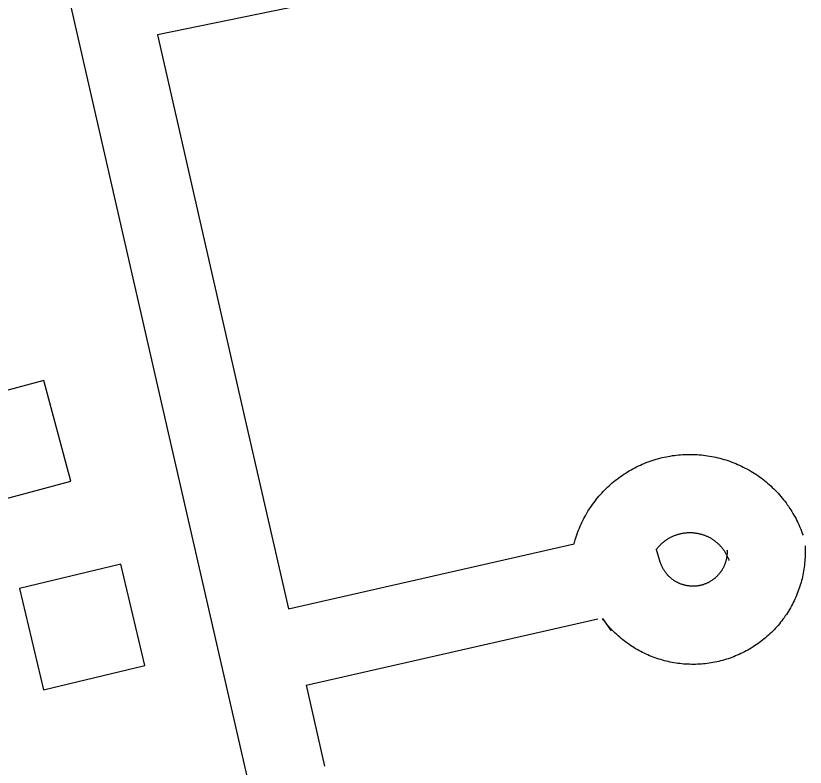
# Model space of a CAD drawing. Extents: x 3540316 to 3578335, y 553172 to 578787.
# Drawn here: x 3544859 to 3545162.1, y 575524.7 to 575813.2 of the extents above; entities that cross this region are included whole.
import ezdxf

# ---------------------------------------------------------------- set-up
doc = ezdxf.new("R2010")
doc.units = 0
doc.layers.add('V-BLDG-OTLN', color=7, linetype='Continuous')
doc.layers.add('V-ROAD-CNTR', color=7, linetype='Continuous')

msp = doc.modelspace()

# ---------------------------------------------------------------- linework, layer by layer
at = {"layer": 'V-BLDG-OTLN'}
for points in [[(3544831.18, 575662.88), (3544841.47, 575624.22), (3544880.12, 575634.51), (3544869.84, 575673.16)], [(3544908.62, 575563.83), (3544899.31, 575602.73), (3544860.41, 575593.41), (3544869.72, 575554.51)]]:
    msp.add_lwpolyline(points, close=True, dxfattribs=at)
at = {"layer": 'V-ROAD-CNTR'}
for points in [[(3544868.24, 575897.15), (3544872.43, 575850.92), (3544916.5, 575657.53), (3544948.35, 575518.46)], [(3545028.47, 575829.51), (3544913.47, 575805.86)], [(3544913.47, 575805.86), (3544945.75, 575664.21), (3544963.77, 575585.52)], [(3545073.33, 575610.44), (3545073.78, 575612), (3545074.02, 575612.78), (3545074.26, 575613.51), (3545074.52, 575614.28), (3545074.81, 575615.06), (3545075.09, 575615.77), (3545075.39, 575616.52), (3545075.71, 575617.27), (3545076.03, 575618), (3545076.36, 575618.7), (3545076.73, 575619.46), (3545077.11, 575620.19), (3545077.46, 575620.85), (3545077.84, 575621.54), (3545078.26, 575622.26), (3545078.69, 575622.97), (3545079.08, 575623.6), (3545079.52, 575624.29), (3545080.01, 575625), (3545080.44, 575625.61), (3545080.89, 575626.24), (3545081.4, 575626.91), (3545081.9, 575627.54), (3545082.4, 575628.16), (3545082.91, 575628.77), (3545083.43, 575629.36), (3545083.99, 575629.98), (3545084.52, 575630.55), (3545085.05, 575631.11), (3545085.67, 575631.72), (3545086.23, 575632.26), (3545086.8, 575632.79), (3545087.4, 575633.33), (3545088, 575633.85), (3545088.64, 575634.39), (3545089.25, 575634.88), (3545089.86, 575635.35), (3545090.53, 575635.86), (3545091.18, 575636.33), (3545091.81, 575636.77), (3545092.5, 575637.23), (3545093.18, 575637.67), (3545093.85, 575638.09), (3545094.51, 575638.48), (3545095.23, 575638.9), (3545095.95, 575639.3), (3545096.63, 575639.66), (3545097.34, 575640.02), (3545098.08, 575640.38), (3545098.8, 575640.72), (3545099.51, 575641.03), (3545100.28, 575641.36), (3545101.03, 575641.66), (3545101.74, 575641.93), (3545102.51, 575642.21), (3545103.28, 575642.47), (3545104.05, 575642.72), (3545104.81, 575642.95), (3545105.54, 575643.16), (3545106.33, 575643.38), (3545107.15, 575643.58), (3545107.92, 575643.75), (3545108.68, 575643.91), (3545109.46, 575644.07), (3545110.24, 575644.2), (3545111.09, 575644.34), (3545111.88, 575644.44), (3545112.61, 575644.53), (3545113.46, 575644.63), (3545114.25, 575644.69), (3545114.99, 575644.74), (3545115.85, 575644.79), (3545116.64, 575644.81), (3545117.43, 575644.83), (3545118.28, 575644.83), (3545119.04, 575644.81), (3545119.83, 575644.78), (3545120.68, 575644.74), (3545121.43, 575644.68), (3545122.22, 575644.62), (3545123.07, 575644.52), (3545123.85, 575644.43), (3545124.64, 575644.32)], [(3545124.64, 575644.32), (3545125.4, 575644.19), (3545126.18, 575644.06), (3545127.02, 575643.89), (3545127.82, 575643.72), (3545128.55, 575643.55), (3545129.33, 575643.36), (3545130.1, 575643.15), (3545130.89, 575642.92), (3545131.67, 575642.68), (3545132.39, 575642.45), (3545133.16, 575642.18), (3545133.94, 575641.9), (3545134.67, 575641.61), (3545135.41, 575641.32), (3545136.15, 575641), (3545136.89, 575640.67), (3545137.59, 575640.34), (3545138.33, 575639.98), (3545139.07, 575639.6), (3545139.73, 575639.25), (3545140.43, 575638.86), (3545141.15, 575638.45), (3545141.85, 575638.02), (3545142.49, 575637.62), (3545143.17, 575637.18), (3545143.88, 575636.7), (3545144.5, 575636.26), (3545145.13, 575635.81), (3545145.81, 575635.3), (3545146.42, 575634.81), (3545147.05, 575634.31), (3545147.64, 575633.8), (3545148.24, 575633.28), (3545148.87, 575632.72), (3545149.44, 575632.18), (3545150, 575631.64), (3545150.6, 575631.04), (3545151.14, 575630.47), (3545151.67, 575629.91), (3545152.21, 575629.31), (3545152.73, 575628.71), (3545153.28, 575628.06), (3545153.77, 575627.44), (3545154.22, 575626.86), (3545154.74, 575626.18), (3545155.22, 575625.51), (3545155.65, 575624.89), (3545156.11, 575624.22), (3545156.56, 575623.52), (3545156.98, 575622.85), (3545157.36, 575622.2), (3545157.78, 575621.49), (3545158.18, 575620.77), (3545158.55, 575620.06), (3545158.91, 575619.36), (3545159.27, 575618.62), (3545159.6, 575617.9), (3545159.92, 575617.19), (3545160.24, 575616.44), (3545160.54, 575615.68), (3545160.82, 575614.96), (3545161.09, 575614.2), (3545161.24, 575613.78)], [(3545104.97, 575608.34), (3545104.85, 575608.17), (3545105.03, 575608.42), (3545105.17, 575608.6), (3545105.35, 575608.83), (3545105.52, 575609.05), (3545105.7, 575609.26), (3545105.89, 575609.48), (3545106.06, 575609.66), (3545106.27, 575609.88), (3545106.48, 575610.1), (3545106.63, 575610.26), (3545106.84, 575610.46), (3545107.06, 575610.66), (3545107.26, 575610.84), (3545107.48, 575611.03), (3545107.66, 575611.19), (3545107.9, 575611.37), (3545108.14, 575611.57), (3545108.33, 575611.71), (3545108.56, 575611.87), (3545108.81, 575612.05), (3545109.02, 575612.19), (3545109.24, 575612.34), (3545109.49, 575612.49), (3545109.76, 575612.65), (3545109.97, 575612.77), (3545110.19, 575612.89), (3545110.47, 575613.04), (3545110.72, 575613.17), (3545110.95, 575613.28), (3545111.21, 575613.4), (3545111.48, 575613.52), (3545111.71, 575613.62), (3545111.96, 575613.72), (3545112.25, 575613.83), (3545112.51, 575613.92), (3545112.76, 575614.01), (3545113.01, 575614.09), (3545113.29, 575614.17), (3545113.59, 575614.26), (3545113.84, 575614.33), (3545114.07, 575614.39), (3545114.35, 575614.45), (3545114.65, 575614.51), (3545114.93, 575614.57), (3545115.2, 575614.62), (3545115.42, 575614.65), (3545115.71, 575614.69), (3545116.04, 575614.73), (3545116.26, 575614.75), (3545116.56, 575614.78), (3545116.89, 575614.8), (3545117.1, 575614.81), (3545117.39, 575614.82), (3545117.68, 575614.83), (3545117.92, 575614.83), (3545118.23, 575614.82), (3545118.53, 575614.81), (3545118.76, 575614.8), (3545119.07, 575614.77), (3545119.36, 575614.75), (3545119.59, 575614.73), (3545119.88, 575614.69), (3545120.16, 575614.65)], [(3545120.16, 575614.65), (3545120.46, 575614.6), (3545120.74, 575614.55), (3545120.96, 575614.51), (3545121.22, 575614.45), (3545121.54, 575614.38), (3545121.81, 575614.31), (3545122.08, 575614.24), (3545122.33, 575614.17), (3545122.58, 575614.09), (3545122.88, 575613.99), (3545123.13, 575613.91), (3545123.37, 575613.82), (3545123.64, 575613.71), (3545123.9, 575613.61), (3545124.15, 575613.5), (3545124.41, 575613.39), (3545124.68, 575613.26), (3545124.91, 575613.15), (3545125.13, 575613.04), (3545125.42, 575612.88), (3545125.67, 575612.74), (3545125.88, 575612.62), (3545126.11, 575612.48), (3545126.38, 575612.31), (3545126.61, 575612.17), (3545126.79, 575612.04), (3545127.06, 575611.85), (3545127.3, 575611.68), (3545127.48, 575611.54), (3545127.71, 575611.36), (3545127.93, 575611.18), (3545128.15, 575610.99), (3545128.37, 575610.8), (3545128.55, 575610.65), (3545128.76, 575610.44), (3545128.98, 575610.24), (3545129.14, 575610.08), (3545129.34, 575609.86), (3545129.56, 575609.63), (3545129.73, 575609.44), (3545129.92, 575609.22), (3545130.07, 575609.05), (3545130.25, 575608.82), (3545130.46, 575608.55), (3545130.6, 575608.37), (3545130.74, 575608.16), (3545130.94, 575607.89), (3545131.08, 575607.67), (3545131.21, 575607.47), (3545131.37, 575607.23), (3545131.54, 575606.94), (3545131.66, 575606.72), (3545131.79, 575606.5), (3545131.92, 575606.25), (3545132.05, 575605.99), (3545132.17, 575605.75), (3545132.28, 575605.5), (3545132.41, 575605.22), (3545132.51, 575604.99), (3545132.61, 575604.73), (3545132.72, 575604.45), (3545132.81, 575604.2), (3545132.84, 575604.1)], [(3544963.77, 575585.52), (3545073.33, 575610.44)], [(3545117.46, 575594.31), (3545117.21, 575594.34), (3545116.98, 575594.37), (3545116.79, 575594.4), (3545116.57, 575594.44), (3545116.32, 575594.49), (3545116.09, 575594.54), (3545115.87, 575594.59), (3545115.67, 575594.64), (3545115.46, 575594.7), (3545115.19, 575594.78), (3545114.99, 575594.84), (3545114.81, 575594.9), (3545114.55, 575594.99), (3545114.34, 575595.07), (3545114.14, 575595.15), (3545113.93, 575595.23), (3545113.7, 575595.33), (3545113.51, 575595.42), (3545113.34, 575595.5), (3545113.08, 575595.62), (3545112.87, 575595.73), (3545112.7, 575595.82), (3545112.51, 575595.93), (3545112.27, 575596.07), (3545112.09, 575596.18), (3545111.94, 575596.27), (3545111.7, 575596.43), (3545111.49, 575596.57), (3545111.36, 575596.67), (3545111.16, 575596.81), (3545110.98, 575596.95), (3545110.79, 575597.1), (3545110.6, 575597.25), (3545110.45, 575597.38), (3545110.26, 575597.54), (3545110.09, 575597.7), (3545109.95, 575597.83), (3545109.77, 575598.01), (3545109.59, 575598.18), (3545109.44, 575598.34), (3545109.27, 575598.52), (3545109.17, 575598.64), (3545109, 575598.84), (3545108.82, 575599.05), (3545108.71, 575599.19), (3545108.57, 575599.36), (3545108.4, 575599.59), (3545108.28, 575599.76), (3545108.18, 575599.91), (3545108.04, 575600.11), (3545107.88, 575600.36), (3545107.78, 575600.53), (3545107.68, 575600.69), (3545107.56, 575600.9), (3545107.44, 575601.12), (3545107.34, 575601.31), (3545107.24, 575601.5), (3545107.13, 575601.74), (3545107.04, 575601.93), (3545106.95, 575602.13), (3545106.86, 575602.36), (3545106.77, 575602.57), (3545106.7, 575602.76), (3545106.62, 575602.98), (3545106.55, 575603.2), (3545106.46, 575603.45), (3545104.97, 575608.34)], [(3545162.02, 575609.73), (3545162.05, 575609.06), (3545162.08, 575608.25), (3545162.08, 575607.56), (3545162.09, 575606.83), (3545162.07, 575606.01), (3545162.04, 575605.31), (3545162, 575604.56), (3545161.94, 575603.76), (3545161.87, 575603.04), (3545161.79, 575602.28), (3545161.7, 575601.57), (3545161.6, 575600.83), (3545161.47, 575600.03), (3545161.33, 575599.29), (3545161.19, 575598.59), (3545161.04, 575597.86), (3545160.86, 575597.12), (3545160.68, 575596.38), (3545160.48, 575595.65), (3545160.27, 575594.95), (3545160.05, 575594.22), (3545159.81, 575593.49), (3545159.56, 575592.8), (3545159.31, 575592.09), (3545159.03, 575591.38), (3545158.75, 575590.7), (3545158.46, 575590.01), (3545158.14, 575589.3), (3545157.81, 575588.61), (3545157.5, 575587.97), (3545157.16, 575587.31), (3545156.8, 575586.63), (3545156.42, 575585.95), (3545156.06, 575585.34), (3545155.66, 575584.68), (3545155.24, 575584.01), (3545154.85, 575583.42), (3545154.44, 575582.8), (3545153.98, 575582.15), (3545153.54, 575581.56), (3545153.08, 575580.95), (3545152.62, 575580.37), (3545152.16, 575579.8), (3545151.65, 575579.2), (3545151.17, 575578.65), (3545150.67, 575578.1), (3545150.13, 575577.53), (3545149.62, 575577), (3545149.1, 575576.48), (3545148.55, 575575.96), (3545148, 575575.45), (3545147.41, 575574.92), (3545146.86, 575574.45), (3545146.31, 575573.99), (3545145.7, 575573.49), (3545145.09, 575573.02), (3545144.51, 575572.59), (3545143.89, 575572.14), (3545143.25, 575571.7), (3545142.64, 575571.29), (3545142.05, 575570.91), (3545141.38, 575570.49), (3545140.71, 575570.09), (3545140.07, 575569.73), (3545139.43, 575569.38), (3545138.75, 575569.02), (3545138.06, 575568.67), (3545137.42, 575568.36), (3545136.73, 575568.04), (3545136.02, 575567.73), (3545135.35, 575567.45), (3545134.65, 575567.16), (3545133.93, 575566.89), (3545133.22, 575566.64), (3545132.52, 575566.4), (3545131.83, 575566.18), (3545131.09, 575565.95), (3545130.33, 575565.74), (3545129.62, 575565.55), (3545128.92, 575565.38), (3545128.18, 575565.21), (3545127.45, 575565.06), (3545126.67, 575564.91), (3545125.94, 575564.78), (3545125.24, 575564.67), (3545124.43, 575564.56), (3545123.7, 575564.48), (3545123.01, 575564.41), (3545122.21, 575564.34), (3545121.47, 575564.29), (3545120.72, 575564.25), (3545119.93, 575564.23), (3545119.22, 575564.22), (3545118.47, 575564.22), (3545117.67, 575564.24), (3545116.97, 575564.27), (3545116.24, 575564.3), (3545115.42, 575564.36), (3545114.68, 575564.43), (3545113.95, 575564.51)], [(3545132.06, 575608.15), (3545132.08, 575607.84), (3545132.08, 575607.67), (3545132.08, 575607.38), (3545132.09, 575607.13), (3545132.08, 575606.96), (3545132.07, 575606.69), (3545132.06, 575606.46), (3545132.04, 575606.28), (3545132.02, 575606.03), (3545132, 575605.8), (3545131.97, 575605.55), (3545131.93, 575605.32), (3545131.9, 575605.14), (3545131.86, 575604.92), (3545131.81, 575604.65), (3545131.76, 575604.43), (3545131.71, 575604.21), (3545131.66, 575604), (3545131.6, 575603.79), (3545131.53, 575603.54), (3545131.46, 575603.33), (3545131.4, 575603.14), (3545131.32, 575602.91), (3545131.24, 575602.69), (3545131.16, 575602.48), (3545131.07, 575602.25), (3545130.97, 575602.04), (3545130.89, 575601.86), (3545130.8, 575601.67), (3545130.68, 575601.42), (3545130.57, 575601.21), (3545130.48, 575601.03), (3545130.38, 575600.85), (3545130.24, 575600.61), (3545130.13, 575600.43), (3545130.03, 575600.27), (3545129.88, 575600.04), (3545129.74, 575599.84), (3545129.64, 575599.7), (3545129.49, 575599.5), (3545129.36, 575599.32), (3545129.21, 575599.13), (3545129.05, 575598.94), (3545128.92, 575598.79), (3545128.76, 575598.6), (3545128.6, 575598.43), (3545128.47, 575598.28), (3545128.3, 575598.11), (3545128.13, 575597.94), (3545127.96, 575597.78), (3545127.79, 575597.62), (3545127.65, 575597.5), (3545127.46, 575597.33), (3545127.26, 575597.16), (3545127.11, 575597.04), (3545126.94, 575596.91), (3545126.73, 575596.75), (3545126.56, 575596.63), (3545126.39, 575596.51), (3545126.19, 575596.38), (3545125.95, 575596.23), (3545125.79, 575596.12), (3545125.62, 575596.02), (3545125.4, 575595.9), (3545125.18, 575595.78), (3545124.99, 575595.68), (3545124.81, 575595.58), (3545124.56, 575595.47), (3545124.37, 575595.38), (3545124.18, 575595.29), (3545123.95, 575595.2), (3545123.73, 575595.11), (3545123.53, 575595.03), (3545123.32, 575594.96), (3545123.1, 575594.88), (3545122.86, 575594.8), (3545122.65, 575594.74), (3545122.47, 575594.69), (3545122.23, 575594.63), (3545121.98, 575594.57), (3545121.76, 575594.52), (3545121.53, 575594.47), (3545121.35, 575594.43), (3545121.11, 575594.39), (3545120.85, 575594.35), (3545120.68, 575594.33), (3545120.43, 575594.3), (3545120.15, 575594.27), (3545119.98, 575594.26), (3545119.73, 575594.24), (3545119.5, 575594.23), (3545119.31, 575594.22), (3545119.04, 575594.22), (3545118.81, 575594.22), (3545118.62, 575594.22), (3545118.35, 575594.23), (3545118.1, 575594.25), (3545117.94, 575594.26), (3545117.71, 575594.28), (3545117.46, 575594.31)], [(3544970.46, 575556.28), (3545082.46, 575581.74)], [(3545113.95, 575564.51), (3545113.23, 575564.61), (3545112.49, 575564.71), (3545111.71, 575564.84), (3545110.96, 575564.97), (3545110.26, 575565.11), (3545109.52, 575565.27), (3545108.78, 575565.44), (3545108.03, 575565.63), (3545107.3, 575565.83), (3545106.63, 575566.03), (3545105.88, 575566.26), (3545105.13, 575566.5), (3545104.47, 575566.74), (3545103.76, 575566.99), (3545103.04, 575567.27), (3545102.35, 575567.56), (3545101.67, 575567.85), (3545100.97, 575568.16), (3545100.25, 575568.5), (3545099.63, 575568.81), (3545098.97, 575569.14), (3545098.28, 575569.52), (3545097.61, 575569.89), (3545097, 575570.25), (3545096.34, 575570.64), (3545095.66, 575571.07), (3545095.08, 575571.46), (3545094.47, 575571.86), (3545093.81, 575572.33), (3545093.22, 575572.77), (3545092.61, 575573.22), (3545092.04, 575573.68), (3545091.46, 575574.14), (3545090.87, 575574.65), (3545090.31, 575575.14), (3545089.76, 575575.63), (3545089.18, 575576.18), (3545088.66, 575576.69), (3545088.15, 575577.2), (3545087.63, 575577.75), (3545087.12, 575578.29), (3545086.57, 575578.9), (3545086.1, 575579.45), (3545085.66, 575579.99), (3545085.15, 575580.62), (3545084.68, 575581.22), (3545084.27, 575581.78), (3545087.62, 575577.16)], [(3544970.46, 575556.28), (3544977.59, 575525.16)]]:
    msp.add_lwpolyline(points, dxfattribs=at)

doc.saveas('drawing.dxf')
